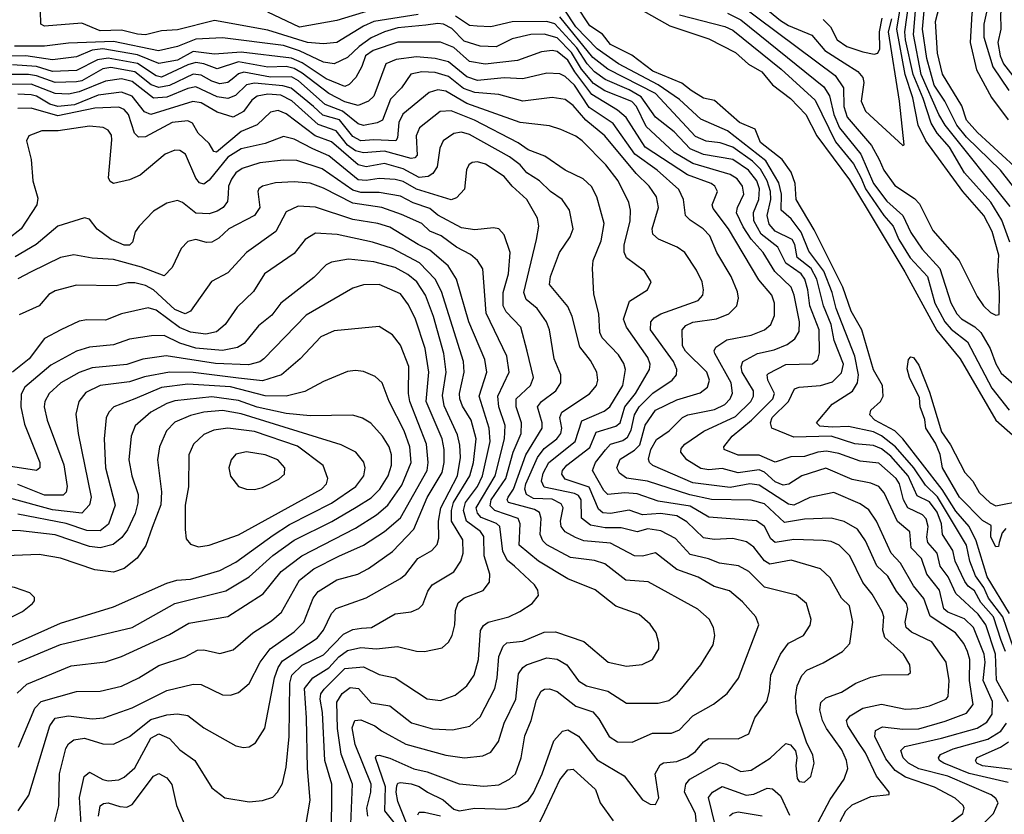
# Model space of a CAD drawing. Extents: x 1308313 to 1441400, y 959662 to 1036319.
# Tile 645 of 656: x 1397082 to 1400787, y 1007122 to 1010111. Entities that reach past the tile are written whole.
import ezdxf

# ---------------------------------------------------------------- set-up
doc = ezdxf.new("R2010")
doc.units = 0

msp = doc.modelspace()

# ---------------------------------------------------------------- linework, layer by layer
at = {"layer": '0CON10XD'}
for points in [[(1400929.9, 1010485), (1400783, 1010177), (1400773.1, 1010133.1), (1400774.3, 1010075), (1400763.2, 1010025), (1400771.5, 1009975), (1400783.7, 1009945), (1400867.9, 1009837.9)], [(1400809.3, 1010455), (1400757.1, 1010365), (1400685.9, 1010214.1), (1400664.4, 1010135), (1400658.8, 1010025), (1400682.8, 1009922.8), (1400738.6, 1009818.6), (1400801.8, 1009735)], [(1400855, 1010421.1), (1400725, 1010162.1), (1400710.3, 1010095), (1400709.5, 1010045), (1400744.1, 1009934.1), (1400804.4, 1009845)], [(1400825, 1009558.5), (1400686.4, 1009686.4), (1400645, 1009733.2), (1400627.3, 1009787.3), (1400555, 1009906.4), (1400535.2, 1009985), (1400528.7, 1010105), (1400565, 1010245.5)], [(1400807, 1007877), (1400723, 1008015), (1400681.3, 1008151.3), (1400655.1, 1008205), (1400605, 1008262.8), (1400553.4, 1008343.4), (1400404.9, 1008534.9), (1400374.7, 1008564.7), (1400299.5, 1008605), (1400281.5, 1008625), (1400285, 1008642), (1400321.2, 1008675), (1400331.2, 1008695), (1400328.8, 1008735), (1400295, 1008794.4), (1400250.6, 1008945), (1400211, 1009015), (1400179.4, 1009105), (1400071, 1009321), (1400003.5, 1009435), (1400000.4, 1009495), (1399985, 1009537.2), (1399951.4, 1009585), (1399869.3, 1009649.3), (1399849.6, 1009699.6), (1399791.1, 1009725), (1399696.9, 1009806.9), (1399655, 1009816.2), (1399608.7, 1009845), (1399573, 1009873), (1399465, 1009918.1), (1399385, 1009977.5), (1399305, 1010018.3), (1399275, 1010056.2), (1399227.6, 1010087.6), (1399176.1, 1010166.1)], [(1399785, 1010173), (1400150.7, 1009900.7), (1400182.5, 1009855), (1400183, 1009785), (1400195.2, 1009745), (1400287.8, 1009637.8), (1400315.8, 1009585.8), (1400333.3, 1009545), (1400375, 1009487.9), (1400448.7, 1009438.7), (1400468.5, 1009418.5), (1400518, 1009318), (1400617.8, 1009205), (1400685, 1009070), (1400708.2, 1009035), (1400735, 1009009.6), (1400755, 1009000), (1400767.9, 1009002.1), (1400769.6, 1009085), (1400762.2, 1009165), (1400766.5, 1009225), (1400741.6, 1009315), (1400709.8, 1009375), (1400631.4, 1009465), (1400491.6, 1009655), (1400463.2, 1009715), (1400442.5, 1009817.5), (1400413.8, 1009905), (1400382.5, 1010075), (1400398.6, 1010175)], [(1399841.3, 1010195), (1399945, 1010108.1), (1399975, 1010089.3), (1400062.5, 1010052.5), (1400112.3, 1009995), (1400185, 1009949.2), (1400236.3, 1009916.3), (1400254.1, 1009894.1), (1400258.5, 1009875), (1400248.9, 1009805), (1400265, 1009767.5), (1400405, 1009637.5), (1400410, 1009640), (1400393.3, 1009805), (1400351, 1010065), (1400363.8, 1010115)], [(1400808.1, 1009275), (1400777.2, 1009357.3), (1400737, 1009425), (1400637, 1009535), (1400581.4, 1009631.4), (1400534.9, 1009684.9), (1400511.8, 1009721.8), (1400481.8, 1009815), (1400444.5, 1009904.5), (1400414.7, 1010035.2), (1400412.3, 1010065), (1400426.6, 1010165)], [(1398580.8, 1010130.8), (1398415, 1010104.9), (1398375, 1010087.2), (1398275, 1010025.2), (1398225, 1010020.2), (1398165, 1010025.9), (1398015, 1010071.9), (1397815, 1010108.4), (1397675, 1010072.8), (1397615, 1010069.1), (1397555.2, 1010054.8), (1397525, 1010056.5), (1397465, 1010072.1), (1397385, 1010069.1), (1397315, 1010098.2), (1397175, 1010087.5), (1397161.5, 1010095), (1397159.6, 1010145)], [(1398403.2, 1010146.8), (1398275, 1010108.7), (1398135, 1010082.9), (1398015, 1010139)], [(1400822.7, 1007745), (1400781.8, 1007865), (1400727.9, 1007935), (1400710.5, 1007975), (1400679.2, 1008019.2), (1400657.6, 1008075), (1400644.9, 1008135), (1400536.3, 1008316.3), (1400490.7, 1008360.7), (1400446.7, 1008425), (1400377.7, 1008505), (1400325, 1008546.1), (1400295, 1008560.9), (1400200.4, 1008580.4), (1400139.1, 1008579.1), (1400092.3, 1008582.3), (1400080, 1008595), (1400139.1, 1008665), (1400216.2, 1008713.8), (1400235.2, 1008745), (1400238.7, 1008775), (1400224.6, 1008845), (1400154, 1009025), (1400138.7, 1009085), (1400107.9, 1009165), (1400051.1, 1009241.1), (1400022.3, 1009312.3), (1399985, 1009362.2), (1399947.6, 1009395), (1399948.2, 1009455), (1399938.2, 1009498.2), (1399890, 1009580), (1399745, 1009693.7), (1399645, 1009736.6), (1399565, 1009810.6), (1399485, 1009866.7), (1399335, 1009945.1), (1399255, 1010001.5), (1399175.1, 1010085), (1399131.2, 1010151.2)], [(1399419.1, 1010149.1), (1399528.7, 1010088.7), (1399675, 1010038.8), (1399775, 1009987.6), (1399825, 1009944), (1399875, 1009915.6), (1399915, 1009865.9), (1399982.4, 1009815), (1400039.6, 1009755), (1400081.9, 1009675), (1400205, 1009509), (1400412.7, 1009162.7), (1400532.7, 1008942.7), (1400621, 1008835), (1400755.2, 1008605), (1400850.3, 1008520.3)], [(1399565, 1010129.6), (1399735, 1010085.1), (1399765, 1010071.5), (1399947.1, 1009925), (1400075, 1009808), (1400151.8, 1009651.8), (1400219.4, 1009569.4), (1400248.8, 1009515), (1400265, 1009474.5), (1400334.3, 1009374.3), (1400368.9, 1009335), (1400390, 1009285), (1400432.6, 1009215), (1400497.9, 1009145), (1400526.2, 1009045), (1400563.7, 1008975), (1400587.3, 1008947.3), (1400649.1, 1008899.1), (1400739.6, 1008725), (1400805, 1008642.3)], [(1399745, 1010135.6), (1399795, 1010110.4), (1400108.5, 1009858.5), (1400128.9, 1009825), (1400145.3, 1009755), (1400166.7, 1009705), (1400247.8, 1009605), (1400295.4, 1009495), (1400345, 1009428.6), (1400405.3, 1009375.3), (1400435, 1009311.3), (1400477.6, 1009247.6), (1400544.9, 1009174.9), (1400586.3, 1009046.3), (1400609, 1009005), (1400625.6, 1008985.6), (1400676.2, 1008956.2), (1400698.4, 1008935), (1400734.4, 1008875), (1400755, 1008817.3), (1400775, 1008781.8), (1400895, 1008678.5)], [(1400808.7, 1009408.7), (1400564.4, 1009715), (1400540.2, 1009755), (1400474.2, 1009905), (1400445.4, 1010055.4), (1400452.5, 1010145)], [(1400861.3, 1009431.3), (1400772.3, 1009545), (1400645, 1009669.9), (1400608.2, 1009715), (1400562.7, 1009805), (1400523.2, 1009865), (1400495.1, 1009965), (1400479.4, 1010075), (1400485.9, 1010144.1)], [(1400696.1, 1007075), (1400746.7, 1007125), (1400764.1, 1007165), (1400755, 1007182.3), (1400737.7, 1007195), (1400575, 1007265.9), (1400465, 1007292.7), (1400426.7, 1007315), (1400406.2, 1007335), (1400397.9, 1007362.1), (1400412.8, 1007377.2), (1400550.9, 1007409.1), (1400685, 1007446.2), (1400721.2, 1007468.8), (1400741, 1007499), (1400743, 1007547), (1400707.3, 1007625), (1400715.1, 1007695), (1400711.6, 1007725), (1400671.1, 1007825), (1400637.5, 1007857.5), (1400575, 1007882.6), (1400559.8, 1007895), (1400543, 1007965), (1400495.2, 1008025), (1400475.2, 1008085), (1400436.2, 1008125), (1400431.7, 1008185), (1400385, 1008224.2), (1400335, 1008331.8), (1400315, 1008354.7), (1400285, 1008368), (1400215, 1008381.5), (1400115, 1008424.8), (1400025, 1008394.8), (1399975.7, 1008364.3), (1399955, 1008360.8), (1399925, 1008372.6), (1399885, 1008409), (1399865, 1008418.3), (1399785, 1008407), (1399725, 1008423), (1399675, 1008418.2), (1399645, 1008422.7), (1399592.5, 1008455), (1399570.3, 1008485), (1399571.3, 1008498.7), (1399585, 1008514.3), (1399656.8, 1008563.2), (1399775, 1008618.4), (1399833.7, 1008675), (1399843.3, 1008695), (1399842.9, 1008715), (1399801.1, 1008785), (1399797.1, 1008805), (1399803.5, 1008825), (1399857.8, 1008855), (1399920.9, 1008869.1), (1399970.2, 1008889.8), (1399999.3, 1008910.7), (1400015, 1008938), (1400015.9, 1008975), (1399996.4, 1009075), (1399984.9, 1009104.9), (1399923.6, 1009163.6), (1399880.2, 1009235), (1399835.1, 1009285.1), (1399805, 1009332), (1399779.8, 1009385), (1399783.2, 1009405), (1399806.8, 1009455), (1399801.3, 1009485), (1399782.4, 1009512.4), (1399755, 1009529.5), (1399615, 1009570.8), (1399545, 1009612.3), (1399439.6, 1009709.6), (1399402.6, 1009785), (1399385, 1009803.7), (1399284.1, 1009844.1), (1399241.3, 1009871.3), (1399195.8, 1009925), (1399158.2, 1009988.2), (1399105, 1010042.7), (1399055, 1010056.2), (1399005, 1010055.4), (1398935, 1010038.8), (1398875, 1010009.4), (1398815, 1010011.1), (1398755, 1010030.6), (1398708.5, 1010078.5), (1398677.1, 1010095), (1398655, 1010097.4), (1398609.8, 1010090.2), (1398505, 1010080.3), (1398454.3, 1010065.7), (1398405, 1010043.5), (1398359.2, 1010010.8), (1398315, 1009968.8), (1398265, 1009944.8), (1398225, 1009951.8), (1398134.5, 1009994.5), (1398075, 1010014.1), (1397845, 1010043.4), (1397745, 1010037.6), (1397675, 1010010.6), (1397604.4, 1009994.4), (1397435, 1010029.7), (1397265, 1010023.3), (1397175, 1010011.5), (1397061.6, 1010011.6)], [(1400802.3, 1007545), (1400757.4, 1007627.4), (1400754, 1007725), (1400717.9, 1007835), (1400689.3, 1007875), (1400605, 1007952.8), (1400576.1, 1008015), (1400545.2, 1008055), (1400534.5, 1008105), (1400499.4, 1008145), (1400495.4, 1008165), (1400500.9, 1008205), (1400493.1, 1008233.1), (1400479.1, 1008249.1), (1400424.2, 1008275), (1400408, 1008305), (1400392.9, 1008365), (1400379.8, 1008385), (1400315, 1008442.6), (1400245, 1008450), (1400165, 1008479.5), (1400117.6, 1008487.6), (1400085, 1008484.1), (1400035, 1008468.2), (1399983.7, 1008466.3), (1399925, 1008447.1), (1399865, 1008472.6), (1399785, 1008472.7), (1399733.3, 1008495), (1399732.2, 1008505), (1399763.1, 1008545), (1399835.2, 1008605), (1399916.2, 1008685), (1399922, 1008705), (1399896.8, 1008755), (1399895.2, 1008774.8), (1399900, 1008780), (1399965.5, 1008814.5), (1400065, 1008816.1), (1400085, 1008833.1), (1400092.1, 1008857.9), (1400090.6, 1008945), (1400055.7, 1009035), (1400048.1, 1009095), (1400035.9, 1009135), (1400022.3, 1009155), (1399964.9, 1009194.9), (1399935.1, 1009255.1), (1399871.5, 1009305), (1399844.6, 1009355), (1399843.8, 1009386.2), (1399863.2, 1009435), (1399865.3, 1009475), (1399855.3, 1009505), (1399825, 1009545.4), (1399765, 1009585.7), (1399655, 1009604.2), (1399605, 1009625.4), (1399545, 1009689.2), (1399474.9, 1009744.9), (1399420.6, 1009820.6), (1399375, 1009847.8), (1399285, 1009886.9), (1399245, 1009914.6), (1399217, 1009945), (1399178.3, 1010005), (1399095, 1010095.6), (1399065, 1010104.4), (1398935, 1010103.4), (1398855, 1010083.9), (1398803.6, 1010086.4), (1398775, 1010090), (1398721.7, 1010125)], [(1400775.6, 1007775.6), (1400745.9, 1007865), (1400698.8, 1007918.8), (1400675, 1007963.3), (1400650.6, 1007980.6), (1400638, 1007998), (1400602.8, 1008075), (1400592.9, 1008115), (1400554.5, 1008175), (1400550.4, 1008215), (1400535, 1008259), (1400505, 1008298), (1400459.6, 1008319.6), (1400425.3, 1008395), (1400359.8, 1008469.8), (1400325, 1008496.9), (1400295, 1008509.4), (1400225, 1008516.1), (1400135, 1008544.7), (1399995, 1008541.4), (1399911.9, 1008575), (1399907.6, 1008595), (1399914.1, 1008615), (1399974.6, 1008675), (1399997.6, 1008722.4), (1400015, 1008728.9), (1400095, 1008735.5), (1400140.9, 1008749.1), (1400175, 1008782.3), (1400181.8, 1008815), (1400147.4, 1008905), (1400135.6, 1008965), (1400106.7, 1009035), (1400081.9, 1009135), (1400060.3, 1009175), (1400007.1, 1009217.1), (1399999.4, 1009265), (1399988.2, 1009285), (1399925, 1009315.7), (1399902.5, 1009342.4), (1399894.6, 1009375), (1399908.5, 1009435), (1399907.8, 1009465), (1399894.8, 1009504.8), (1399869, 1009549), (1399839, 1009579), (1399765, 1009632), (1399717.8, 1009647.8), (1399665, 1009654.9), (1399625, 1009672.3), (1399475, 1009833.8), (1399295, 1009925.6), (1399239.2, 1009969.2), (1399115, 1010122.4)], [(1400105, 1010112.4), (1400132.5, 1010085), (1400158.3, 1010035), (1400195, 1010010.9), (1400255, 1009990.2), (1400297.9, 1009982.1), (1400311.1, 1009985), (1400318.7, 1010001.3), (1400317.3, 1010065), (1400326.9, 1010116.9)], [(1400564.5, 1007075), (1400630.9, 1007125), (1400636.2, 1007145), (1400632.1, 1007155), (1400602.6, 1007182.6), (1400525, 1007224), (1400415, 1007262.1), (1400376.7, 1007286.7), (1400341.3, 1007331.3), (1400300.4, 1007415), (1400302.3, 1007437.7), (1400328.3, 1007451.7), (1400405, 1007442.6), (1400465, 1007443.3), (1400565, 1007472.3), (1400645, 1007503.2), (1400669.7, 1007535), (1400655.7, 1007625), (1400657.7, 1007705), (1400649, 1007735), (1400634.8, 1007765), (1400603.7, 1007805), (1400508, 1007868), (1400483.7, 1007933.7), (1400445, 1007981.1), (1400396.5, 1008066.5), (1400361.9, 1008105), (1400306.2, 1008225), (1400277.9, 1008267.9), (1400245, 1008290.7), (1400145, 1008332.9), (1400055, 1008313.9), (1399994.5, 1008284.5), (1399975, 1008288.3), (1399865, 1008360.7), (1399830, 1008365), (1399755, 1008352.1), (1399705, 1008357.6), (1399615, 1008368.6), (1399464.9, 1008434.9), (1399452.1, 1008445), (1399448, 1008458), (1399457.3, 1008495), (1399477.8, 1008532.2), (1399525.8, 1008564.2), (1399575.7, 1008614.3), (1399595.7, 1008624.3), (1399696.4, 1008645), (1399735, 1008664), (1399755.7, 1008685), (1399764, 1008706), (1399758.8, 1008745), (1399697.6, 1008855), (1399694.7, 1008865.3), (1399701.2, 1008878.8), (1399743.4, 1008906.6), (1399835, 1008924.8), (1399885, 1008944.7), (1399908.2, 1008965), (1399922, 1008998), (1399922.6, 1009045), (1399911.9, 1009075), (1399862.8, 1009132.8), (1399749.2, 1009325), (1399691.2, 1009401.2), (1399687.6, 1009415), (1399707.7, 1009465), (1399698.2, 1009485), (1399684.5, 1009495), (1399595, 1009527.5), (1399435, 1009631.2), (1399363.7, 1009743.7), (1399331, 1009771), (1399235, 1009830), (1399170.4, 1009915), (1399145, 1009958.6), (1399105, 1009991.3), (1399085, 1009995.2), (1399045, 1009990.9), (1398955, 1009957.4), (1398833.9, 1009943.9), (1398775, 1009953.4), (1398715, 1010007.2), (1398665, 1010026.9), (1398505, 1010026.1), (1398411.6, 1009995), (1398383, 1009975), (1398369.8, 1009935), (1398346.2, 1009893.9), (1398322.1, 1009867.9), (1398305, 1009859.6), (1398235, 1009888.5), (1398145, 1009949), (1398105, 1009966.4), (1397915, 1009988.8), (1397815, 1009982.1), (1397735, 1009991.1), (1397675, 1009958.9), (1397605, 1009946.6), (1397525, 1009978.9), (1397395, 1010001.8), (1397355, 1009996), (1397295, 1009971.1), (1397205, 1009959.7), (1397105, 1009975.6), (1397005, 1009974.5)], [(1400169.3, 1007095), (1400191.1, 1007135), (1400215, 1007157.4), (1400285, 1007189.7), (1400353.3, 1007196.7), (1400353.8, 1007205), (1400305.7, 1007265.7), (1400265, 1007353.9), (1400236.5, 1007396.5), (1400198.6, 1007455), (1400193.6, 1007475), (1400207.5, 1007492.5), (1400255, 1007521.2), (1400325, 1007536.6), (1400415, 1007518), (1400460.3, 1007519.7), (1400505, 1007529.8), (1400568.2, 1007555), (1400575.5, 1007565), (1400580.2, 1007625), (1400567.8, 1007695), (1400515, 1007770.5), (1400437.3, 1007807.3), (1400417.2, 1007825), (1400414.4, 1007845), (1400423.5, 1007895), (1400419.5, 1007915), (1400381, 1007961), (1400348.7, 1008018.6), (1400307.2, 1008057.2), (1400265, 1008151.5), (1400234.7, 1008195), (1400185, 1008223.9), (1400135, 1008235.7), (1400035, 1008232.4), (1399960.2, 1008220.2), (1399885, 1008289.5), (1399834.1, 1008304.1), (1399685, 1008306), (1399603.8, 1008323.8), (1399444.8, 1008375.2), (1399365, 1008387.2), (1399339.4, 1008405), (1399328.8, 1008425), (1399342, 1008458), (1399395, 1008491.5), (1399415, 1008512.4), (1399435, 1008586.2), (1399475, 1008643), (1399555, 1008680.9), (1399642.7, 1008707.3), (1399670.6, 1008729.4), (1399677.9, 1008755), (1399668.1, 1008785), (1399587.8, 1008865), (1399575.6, 1008885), (1399574.7, 1008945), (1399588.8, 1008961.2), (1399615, 1008973), (1399703.4, 1008986.6), (1399750.5, 1009005), (1399780.8, 1009035), (1399786.5, 1009063.5), (1399782.6, 1009087.4), (1399759.2, 1009145), (1399705.8, 1009235), (1399678.7, 1009298.6), (1399654.1, 1009325), (1399605, 1009356.6), (1399587.5, 1009375), (1399579.7, 1009435), (1399562.7, 1009472.7), (1399480.4, 1009545), (1399396.8, 1009605), (1399315, 1009721.1), (1399225, 1009780.8), (1399169.2, 1009865), (1399135, 1009897.9), (1399115, 1009907), (1399065, 1009909.8), (1398975, 1009888.5), (1398905, 1009892.5), (1398805, 1009882), (1398765, 1009896.2), (1398695, 1009953.1), (1398645, 1009965.6), (1398575, 1009971.8), (1398498.2, 1009961.8), (1398459.5, 1009945), (1398415, 1009823.8), (1398395, 1009804.7), (1398355, 1009788.5), (1398305, 1009802.6), (1398245, 1009833), (1398145, 1009909.6), (1398115, 1009927.4), (1398085, 1009935.1), (1398015, 1009932.1), (1397905, 1009953.1), (1397825, 1009926.7), (1397775, 1009945.7), (1397745, 1009949.8), (1397715, 1009942), (1397615, 1009895.3), (1397595, 1009900.4), (1397525, 1009946.2), (1397415, 1009966.8), (1397375, 1009959.9), (1397295, 1009920.2), (1397205, 1009915.9), (1397145, 1009934.9), (1397055, 1009940.9)], [(1400075, 1007071.1), (1400131.9, 1007178.1), (1400184.1, 1007255), (1400198.4, 1007295), (1400193.8, 1007325), (1400176, 1007365), (1400118.1, 1007445), (1400103.3, 1007475), (1400093.4, 1007515), (1400097.1, 1007542.9), (1400115, 1007560), (1400175, 1007581.6), (1400228.9, 1007615), (1400285, 1007637.5), (1400325, 1007646.4), (1400425, 1007648), (1400434, 1007656), (1400431.1, 1007685), (1400407.9, 1007725), (1400337.2, 1007787.2), (1400330.3, 1007815), (1400334.2, 1007865), (1400327.1, 1007885), (1400289.9, 1007949.9), (1400254.2, 1007994.2), (1400205.3, 1008095), (1400165.5, 1008135), (1400135, 1008148.2), (1400105, 1008152), (1399995, 1008156), (1399925, 1008144.4), (1399908.3, 1008158.3), (1399885, 1008205.3), (1399855, 1008226.7), (1399675, 1008240), (1399605, 1008280.7), (1399485, 1008299.7), (1399405, 1008327.1), (1399358.5, 1008331.5), (1399295, 1008325.7), (1399280.3, 1008340.3), (1399237.8, 1008415), (1399248.7, 1008445), (1399286.5, 1008493.5), (1399305.1, 1008514.9), (1399351.7, 1008528.3), (1399369.1, 1008540.9), (1399383.2, 1008566.8), (1399395.6, 1008624.4), (1399413.1, 1008655), (1399465, 1008706), (1399536.9, 1008755), (1399554, 1008775), (1399554.7, 1008795), (1399542.5, 1008825), (1399456.1, 1008945), (1399457.2, 1008975), (1399469.8, 1008990.2), (1399495, 1009004.8), (1399635.5, 1009055), (1399652.3, 1009075), (1399655.3, 1009095), (1399649.7, 1009125), (1399628.5, 1009168.5), (1399585, 1009235.6), (1399556, 1009255), (1399485.8, 1009285.8), (1399464.3, 1009304.3), (1399461.4, 1009325), (1399485.8, 1009405), (1399477.8, 1009445), (1399451.1, 1009485), (1399402.3, 1009532.3), (1399284.3, 1009674.3), (1399212.7, 1009732.7), (1399165, 1009788.8), (1399135, 1009810.7), (1399085, 1009818.7), (1398975, 1009805.2), (1398885, 1009830), (1398795, 1009836.9), (1398752.2, 1009852.2), (1398695, 1009897.1), (1398645, 1009912.2), (1398594.6, 1009915.4), (1398553.9, 1009906.1), (1398518.4, 1009855), (1398477.5, 1009812.5), (1398446.5, 1009733.5), (1398427.2, 1009722.8), (1398375, 1009713.2), (1398355, 1009719.5), (1398296.8, 1009766.8), (1398231.7, 1009791.7), (1398131.1, 1009881.1), (1398105, 1009896.5), (1398025, 1009895.6), (1397925, 1009913.8), (1397905, 1009907.8), (1397887.2, 1009892.8), (1397864.7, 1009875.3), (1397835, 1009870.5), (1397805, 1009879.5), (1397765, 1009902.5), (1397735, 1009906.6), (1397645, 1009864.1), (1397605, 1009856.2), (1397576.7, 1009866.7), (1397515, 1009915.6), (1397425, 1009932), (1397394.2, 1009925.8), (1397315, 1009881.8), (1397295, 1009877.1), (1397215, 1009874.7), (1397145, 1009900.4), (1397115, 1009905.4), (1397035, 1009904.9)], [(1399554.4, 1008244.4), (1399493.5, 1008253.5), (1399425, 1008248.6), (1399375, 1008266.2), (1399305, 1008253.9), (1399276.4, 1008256.4), (1399260.3, 1008270.3), (1399225, 1008352.5), (1399135, 1008383.3), (1399121.5, 1008401.5), (1399124.4, 1008415), (1399141.1, 1008435), (1399227.6, 1008502.4), (1399250.7, 1008559.3), (1399325, 1008582.3), (1399341.6, 1008595), (1399359, 1008655), (1399399.3, 1008705), (1399452.5, 1008795), (1399454.2, 1008815), (1399445, 1008840.5), (1399364.7, 1008955), (1399353.8, 1008985), (1399377.2, 1009052.8), (1399444.4, 1009095), (1399457.8, 1009125), (1399433.5, 1009165), (1399365.2, 1009215.2), (1399356.2, 1009236.2), (1399356.8, 1009263.2), (1399379.2, 1009355), (1399380.9, 1009395), (1399373.5, 1009423.5), (1399333.8, 1009505), (1399287.6, 1009565), (1399198.5, 1009655), (1399175, 1009672.5), (1399118.5, 1009698.5), (1399075, 1009712.3), (1398965, 1009724.3), (1398765, 1009795.9), (1398685, 1009842.7), (1398655, 1009847.7), (1398622.7, 1009837.3), (1398523.7, 1009756.3), (1398508.4, 1009725), (1398503.7, 1009666.3), (1398496.9, 1009655), (1398415, 1009659.6), (1398365, 1009655.9), (1398335, 1009671.4), (1398285, 1009734.2), (1398222.5, 1009752.5), (1398187.4, 1009785), (1398103.7, 1009853.7), (1398072.2, 1009862.2), (1397965, 1009872.2), (1397935, 1009866.8), (1397894.1, 1009825.9), (1397864.8, 1009815.2), (1397825, 1009821.5), (1397745, 1009858.7), (1397715, 1009852.5), (1397635, 1009820), (1397585.8, 1009815.8), (1397505, 1009878.3), (1397465, 1009888.9), (1397405, 1009880.1), (1397305, 1009839.5), (1397265, 1009831), (1397215, 1009833.8), (1397125, 1009869.3), (1397035, 1009867.5)], [(1399785.5, 1007405.5), (1399825.6, 1007425), (1399848.5, 1007485), (1399893.8, 1007546.2), (1399903.8, 1007585), (1399908.4, 1007645), (1399944.7, 1007725), (1399975, 1007765.5), (1400030.9, 1007795), (1400056.5, 1007833.5), (1400060.9, 1007855), (1400042.2, 1007915), (1400005, 1007946.2), (1399885, 1007976.7), (1399825.1, 1008035.1), (1399787.1, 1008057.1), (1399715, 1008066.8), (1399673.7, 1008083.7), (1399605, 1008099.4), (1399549.1, 1008159.1), (1399495, 1008188.4), (1399445.5, 1008195.5), (1399405, 1008184.8), (1399345, 1008200), (1399285, 1008199.3), (1399230, 1008210), (1399196.6, 1008236.6), (1399195, 1008305.4), (1399185, 1008320.9), (1399169.3, 1008329.3), (1399055, 1008352.5), (1399045.4, 1008375), (1399051.5, 1008405), (1399072.8, 1008445), (1399172.3, 1008525), (1399197.7, 1008602.3), (1399281.8, 1008638.2), (1399302.2, 1008655), (1399351.7, 1008735), (1399361.4, 1008795), (1399355, 1008817.8), (1399335, 1008850), (1399274, 1008914), (1399264.4, 1008935), (1399261.1, 1009005), (1399241.8, 1009078.2), (1399236.8, 1009175), (1399240.4, 1009205), (1399270.5, 1009279.5), (1399281.7, 1009345), (1399254.2, 1009445), (1399233.2, 1009483.2), (1399202.6, 1009512.6), (1399135, 1009544.7), (1399058.4, 1009598.4), (1398995, 1009621.2), (1398957.6, 1009647.6), (1398792.8, 1009732.8), (1398705, 1009768.5), (1398664.2, 1009765.8), (1398586.4, 1009705), (1398574, 1009675), (1398577.8, 1009602.2), (1398568.8, 1009591.2), (1398555, 1009589.7), (1398455, 1009616.1), (1398375, 1009610), (1398345, 1009618.1), (1398315, 1009639.6), (1398273.1, 1009693.1), (1398205, 1009717.3), (1398106, 1009806), (1398065, 1009827.3), (1398015, 1009831.1), (1397975, 1009823.7), (1397955, 1009809.1), (1397924.4, 1009765.6), (1397885, 1009745.2), (1397825, 1009763.5), (1397765, 1009798.6), (1397733.5, 1009803.5), (1397575, 1009755.2), (1397551.6, 1009765), (1397505, 1009824.2), (1397465, 1009838.8), (1397376.8, 1009826.8), (1397288.4, 1009791.6), (1397225, 1009784.7), (1397195, 1009793.6), (1397145, 1009824), (1397125, 1009829), (1397075, 1009830.9)], [(1398495.4, 1007085), (1398455.8, 1007135), (1398458, 1007225), (1398421.2, 1007335), (1398425, 1007343.3), (1398435, 1007344.7), (1398475, 1007333), (1398565, 1007293.7), (1398615, 1007282.1), (1398735, 1007236.9), (1398828.3, 1007228.3), (1398885, 1007233.2), (1398925.5, 1007255), (1398947.2, 1007275), (1398968.3, 1007335), (1398982.2, 1007417.8), (1399007.1, 1007475), (1399026.6, 1007553.4), (1399044.6, 1007585), (1399056.6, 1007593.4), (1399075, 1007594.1), (1399105, 1007584.1), (1399175, 1007529.1), (1399238.1, 1007508.1), (1399261.3, 1007481.3), (1399299.6, 1007415), (1399332, 1007395), (1399386.5, 1007393.5), (1399463, 1007427), (1399535, 1007427.8), (1399565, 1007439.6), (1399615, 1007492.9), (1399693.1, 1007536.9), (1399743.7, 1007576.3), (1399786.2, 1007633.8), (1399863.6, 1007835), (1399852.5, 1007865), (1399801.6, 1007921.6), (1399752.8, 1007962.8), (1399695, 1007979.3), (1399635, 1008014.7), (1399555, 1008042.5), (1399475, 1008106.4), (1399425, 1008093.5), (1399395, 1008094.3), (1399305, 1008142), (1399205, 1008151), (1399173.1, 1008163.1), (1399135, 1008185.3), (1399118.9, 1008205), (1399117, 1008225), (1399127.4, 1008275), (1399119.5, 1008289.5), (1399085, 1008308.2), (1399015, 1008309.7), (1398988.5, 1008325), (1398983.1, 1008345), (1398987.1, 1008365), (1399029.9, 1008465), (1399055, 1008498.5), (1399102.7, 1008535), (1399117.7, 1008555), (1399122.1, 1008575), (1399114.8, 1008615), (1399121.6, 1008635), (1399226.6, 1008703.4), (1399252, 1008735), (1399257.1, 1008755), (1399254, 1008785), (1399229.4, 1008829.4), (1399190.3, 1008880.3), (1399160.5, 1008995), (1399145, 1009032.2), (1399075.3, 1009115.3), (1399078.8, 1009145), (1399112.8, 1009235), (1399153.2, 1009295), (1399164, 1009325), (1399150.4, 1009395), (1399123.5, 1009435), (1399079.2, 1009465), (1399037.3, 1009505), (1398990.6, 1009535), (1398965, 1009565.7), (1398925, 1009595.9), (1398775, 1009679), (1398745, 1009687.7), (1398715, 1009683.7), (1398675.4, 1009655), (1398662.6, 1009627.4), (1398652.6, 1009557.4), (1398637.1, 1009532.9), (1398618.9, 1009521.1), (1398585, 1009518.1), (1398525, 1009550), (1398455, 1009569.9), (1398385, 1009557.4), (1398355.9, 1009565), (1398255, 1009652.3), (1398194, 1009674), (1398085, 1009757.6), (1398055, 1009769.7), (1398025, 1009763.3), (1397975, 1009716.2), (1397915, 1009690.3), (1397823, 1009613), (1397812.9, 1009615), (1397794.6, 1009645), (1397754, 1009685), (1397731.5, 1009721.5), (1397715, 1009731.1), (1397655, 1009724.8), (1397555, 1009670.4), (1397529.2, 1009669.2), (1397514.4, 1009684.4), (1397491, 1009755), (1397475, 1009773.4), (1397455, 1009781.6), (1397365, 1009777.9), (1397225, 1009750), (1397125, 1009778.6), (1397075, 1009777.4)], [(1398392.2, 1007115), (1398387.6, 1007145), (1398402.8, 1007205), (1398403.9, 1007235), (1398344.3, 1007385), (1398333.1, 1007446.9), (1398343.5, 1007475), (1398365, 1007478.1), (1398418.2, 1007455), (1398443.3, 1007436.7), (1398535, 1007386.5), (1398685, 1007344.3), (1398755.8, 1007334.2), (1398825, 1007342.4), (1398855, 1007355.4), (1398884, 1007396), (1398904.8, 1007465.2), (1398949, 1007555), (1398959, 1007651), (1398974.6, 1007675), (1398989.4, 1007685), (1399065, 1007710.8), (1399105, 1007706.2), (1399140.7, 1007685), (1399184.3, 1007624.3), (1399214.4, 1007605), (1399294.8, 1007584.8), (1399365, 1007540.8), (1399485, 1007540.7), (1399525, 1007550.8), (1399556.2, 1007575), (1399645.5, 1007685), (1399690.9, 1007759.1), (1399698.2, 1007795), (1399692.5, 1007825), (1399676.2, 1007856.2), (1399633.9, 1007893.9), (1399446.8, 1007996.8), (1399362.8, 1008002.8), (1399283.8, 1008063.8), (1399245, 1008077.3), (1399155, 1008087.9), (1399066, 1008136), (1399050.6, 1008150.6), (1399040, 1008175), (1399043.6, 1008235), (1399037.8, 1008257.8), (1399018.9, 1008268.9), (1398920.9, 1008295), (1398916.2, 1008305), (1398919.7, 1008315), (1398939.6, 1008345), (1398985.9, 1008474.1), (1399048.3, 1008575), (1399048, 1008595), (1399030, 1008655), (1399045.9, 1008675), (1399099.1, 1008715), (1399118.6, 1008745), (1399118.6, 1008775), (1399093.3, 1008835), (1399075.3, 1008945), (1399063.7, 1008975), (1399029.4, 1009025), (1398988.3, 1009058.3), (1398978.4, 1009085), (1399026.5, 1009285), (1399035.3, 1009335), (1399030.8, 1009365), (1398990.5, 1009435), (1398935.1, 1009485.1), (1398905, 1009521.4), (1398835, 1009568.4), (1398805, 1009576.6), (1398785, 1009573.8), (1398771.5, 1009565), (1398762.9, 1009547.1), (1398755.8, 1009474.2), (1398725, 1009440.7), (1398705, 1009433.1), (1398575, 1009473.8), (1398525, 1009502.1), (1398495, 1009510.7), (1398435, 1009514.4), (1398385, 1009506), (1398355, 1009508.9), (1398245, 1009599.7), (1398185, 1009625.9), (1398115, 1009661.9), (1398075, 1009672.1), (1398005, 1009645.2), (1397915, 1009625.2), (1397865, 1009594.5), (1397795, 1009508.1), (1397775, 1009492.7), (1397757.8, 1009497.8), (1397745, 1009514.6), (1397705.5, 1009605.5), (1397685, 1009618.9), (1397665, 1009620.8), (1397629.4, 1009605), (1397535, 1009526.9), (1397495, 1009509.2), (1397435, 1009495.6), (1397422.2, 1009502.2), (1397416.3, 1009516.3), (1397428.8, 1009658.8), (1397426.7, 1009676.7), (1397415, 1009695.5), (1397395.7, 1009705.7), (1397345, 1009711.2), (1397227, 1009693), (1397165, 1009693.6), (1397116.2, 1009675), (1397107.1, 1009655), (1397124.6, 1009585), (1397130.9, 1009505), (1397150.3, 1009440.3), (1397146, 1009415), (1397087.5, 1009325), (1397035.9, 1009284.1)], [(1398328, 1007085), (1398334.8, 1007235), (1398291.5, 1007348.5), (1398277.9, 1007445), (1398275.6, 1007544.4), (1398295, 1007576.4), (1398325, 1007599.8), (1398356.9, 1007595), (1398405, 1007541.1), (1398475, 1007530.8), (1398555.9, 1007465.9), (1398635, 1007443.5), (1398710.4, 1007439.6), (1398775.7, 1007454.3), (1398815, 1007489.1), (1398869.3, 1007595), (1398878.9, 1007635), (1398885, 1007715.8), (1398901.1, 1007755), (1398915, 1007767.6), (1398975, 1007773.9), (1399055, 1007806.8), (1399098.1, 1007808.1), (1399205, 1007772), (1399296, 1007695), (1399365, 1007679.2), (1399424.6, 1007685.4), (1399462.9, 1007705), (1399486.5, 1007745), (1399487.2, 1007767.2), (1399476.7, 1007805), (1399455, 1007837.1), (1399413.3, 1007873.3), (1399325, 1007905.3), (1399246.9, 1007966.9), (1399145, 1008008), (1399034.3, 1008074.3), (1398960.9, 1008135), (1398965.6, 1008215), (1398957.2, 1008235), (1398870, 1008265), (1398852.6, 1008282.6), (1398856.4, 1008305), (1398911.1, 1008385), (1398939, 1008485), (1398968.6, 1008555), (1398970.2, 1008595), (1398950.4, 1008655), (1398950.2, 1008685), (1399003.7, 1008735), (1399015.8, 1008765), (1398991.6, 1008865), (1398967.9, 1008955), (1398912.3, 1009012.3), (1398900.6, 1009035), (1398901.2, 1009085), (1398921.5, 1009155), (1398927.5, 1009235), (1398905, 1009302), (1398885, 1009324.2), (1398865, 1009328.6), (1398795, 1009321.4), (1398745, 1009328.4), (1398655.9, 1009375.9), (1398625, 1009400.6), (1398562.4, 1009422.4), (1398515, 1009447.5), (1398435, 1009461.3), (1398365, 1009460.7), (1398335, 1009469.9), (1398220.6, 1009550.6), (1398125, 1009581.7), (1398075, 1009583.2), (1397985, 1009573.1), (1397918.4, 1009551.6), (1397895.1, 1009534.9), (1397878.5, 1009511.5), (1397867, 1009485), (1397866.7, 1009455)], [(1398254, 1007065), (1398256.6, 1007153.4), (1398256.4, 1007235), (1398230, 1007325), (1398220.8, 1007505), (1398212.5, 1007555), (1398215.2, 1007575), (1398227, 1007593), (1398305, 1007670.2), (1398375, 1007677.1), (1398435, 1007647.6), (1398495, 1007635.3), (1398615, 1007556.9), (1398665, 1007550.4), (1398720.1, 1007569.9), (1398765, 1007605.4), (1398791.8, 1007645), (1398808, 1007705), (1398815.8, 1007814.2), (1398827, 1007833), (1398844.8, 1007845.2), (1398922, 1007865), (1398964.3, 1007885), (1399010.6, 1007915), (1399034.4, 1007945), (1399031.8, 1007965), (1399018.8, 1007985), (1398943.4, 1008055), (1398917.5, 1008077.5), (1398900.3, 1008110.3), (1398888.9, 1008205), (1398876, 1008216), (1398818.9, 1008238.9), (1398804.9, 1008255), (1398799.1, 1008275), (1398871.1, 1008395), (1398906.5, 1008535), (1398908.3, 1008585), (1398885.2, 1008655), (1398880.8, 1008695), (1398923.5, 1008785), (1398915, 1008845.6), (1398837.1, 1009007.1), (1398824.1, 1009174.1), (1398804.8, 1009204.8), (1398778.7, 1009228.6), (1398725, 1009255.6), (1398668.1, 1009298.1), (1398625, 1009315.2), (1398595, 1009345.2), (1398518.9, 1009378.9), (1398445, 1009405.4), (1398335, 1009420.5), (1398225, 1009477.8), (1398175, 1009496), (1398115, 1009501), (1398045, 1009497.1), (1397995, 1009485.3), (1397982.1, 1009475), (1397978.5, 1009465), (1397985.8, 1009405), (1397965.4, 1009375), (1397868.9, 1009325), (1397830.8, 1009289.2), (1397805, 1009273.8), (1397785, 1009273.1), (1397745, 1009283.9), (1397715, 1009276.4), (1397689.9, 1009250.1), (1397655, 1009179.4), (1397625, 1009147.8), (1397540.7, 1009180.7), (1397435, 1009209.6), (1397355, 1009214.2), (1397285, 1009226.4), (1397235, 1009216.5), (1397125, 1009162.9), (1397075, 1009135.9)], [(1397866.7, 1009455), (1397863.2, 1009426.8), (1397847.3, 1009405), (1397825, 1009390.4), (1397795, 1009381.5), (1397745, 1009383.4), (1397695, 1009423.2), (1397675, 1009431.2), (1397635, 1009420.9), (1397585, 1009390.5), (1397531.4, 1009335), (1397516.3, 1009313.7), (1397506.7, 1009275), (1397495, 1009263.1), (1397475, 1009263.2), (1397426.2, 1009285), (1397372.9, 1009322.9), (1397345, 1009361.1), (1397325, 1009365.6), (1397225, 1009334.1), (1397144.2, 1009265.8), (1397065, 1009219.4)], [(1398157.6, 1007072.4), (1398174.8, 1007175), (1398164.4, 1007295), (1398161.6, 1007485), (1398153.6, 1007595), (1398184.5, 1007635.5), (1398245, 1007672.7), (1398282.8, 1007715), (1398315, 1007738), (1398365, 1007749.3), (1398424.8, 1007745.2), (1398503.7, 1007753.7), (1398575, 1007736.2), (1398605.4, 1007734.6), (1398671.4, 1007748.6), (1398695, 1007770), (1398708.9, 1007795), (1398719.2, 1007835), (1398721.4, 1007888.6), (1398732.2, 1007917.8), (1398754.1, 1007935.9), (1398825.3, 1007964.7), (1398849.6, 1007995), (1398851.3, 1008025), (1398829.3, 1008095), (1398827.8, 1008167.8), (1398816.5, 1008186.5), (1398763.3, 1008225), (1398752.2, 1008265), (1398759.7, 1008295), (1398804, 1008355), (1398823.7, 1008395), (1398852.2, 1008525), (1398848.7, 1008575), (1398811, 1008695), (1398839.6, 1008785), (1398832.7, 1008832.7), (1398772.5, 1008975), (1398725.8, 1009135.8), (1398694.7, 1009185), (1398625, 1009244.8), (1398580.9, 1009265), (1398475, 1009331), (1398430, 1009345), (1398335, 1009359.5), (1398195, 1009406.5), (1398130.2, 1009409.8), (1398085, 1009388.2), (1398045.8, 1009314.2), (1397934.7, 1009235), (1397865, 1009159.6), (1397804.1, 1009125.9), (1397724.6, 1009015), (1397705, 1009004.5), (1397665, 1009020.7), (1397585, 1009095.7), (1397555, 1009111.1), (1397515, 1009121.3), (1397488.3, 1009121.7), (1397445, 1009110.5), (1397295, 1009112.9), (1397215, 1009090.8), (1397192, 1009078), (1397155, 1009034.5), (1397079.4, 1009000.6)], [(1397313.5, 1007085), (1397307.3, 1007185), (1397324.7, 1007265), (1397345, 1007280.5), (1397395, 1007253.2), (1397415, 1007248.7), (1397455, 1007251.8), (1397475, 1007261.5), (1397515, 1007297.1), (1397575, 1007408.6), (1397605.2, 1007425.2), (1397645, 1007407.5), (1397684.4, 1007364.4), (1397741.2, 1007325), (1397805, 1007221.4), (1397853.9, 1007183.9), (1397945, 1007169.2), (1397995, 1007173.8), (1398033.9, 1007186.1), (1398052.5, 1007205), (1398071.3, 1007238.7), (1398085, 1007300), (1398095.5, 1007415.5), (1398098, 1007615), (1398105.6, 1007645), (1398145, 1007683), (1398225, 1007721.6), (1398300.6, 1007799.4), (1398335, 1007817.3), (1398367.8, 1007822.2), (1398405.5, 1007824.5), (1398494.3, 1007875.7), (1398555, 1007883.9), (1398584.1, 1007895.9), (1398598.3, 1007911.7), (1398617.9, 1007962.1), (1398633.8, 1007985), (1398715, 1008034.6), (1398741.9, 1008075), (1398750.9, 1008105), (1398749.6, 1008155), (1398706.9, 1008225), (1398706.4, 1008265), (1398714.5, 1008295), (1398776, 1008395), (1398789, 1008445), (1398800.1, 1008535), (1398781.3, 1008605), (1398747.6, 1008657.6), (1398737.7, 1008685), (1398737, 1008705), (1398754.8, 1008785), (1398752.3, 1008825), (1398669, 1009089), (1398645, 1009135.3), (1398586.1, 1009196.1), (1398485, 1009250.2), (1398410, 1009275), (1398276.9, 1009303.1), (1398195, 1009307.8), (1398156.5, 1009285), (1398115, 1009231.8), (1398003.5, 1009155), (1397961.7, 1009088.3), (1397900.3, 1009029.7), (1397854.8, 1008965.2), (1397823, 1008937), (1397781.9, 1008928.1), (1397725, 1008935.5), (1397683.6, 1008953.6), (1397595, 1009018.6), (1397565, 1009027.9), (1397464.8, 1009005.2), (1397405, 1008980.6), (1397335, 1008982.4), (1397305, 1008976.6), (1397236.4, 1008945), (1397175, 1008911.5), (1397117.4, 1008835), (1397054.2, 1008785)], [(1397214.3, 1007095.7), (1397228.8, 1007155), (1397231, 1007275), (1397255, 1007370), (1397265, 1007387.5), (1397285, 1007402.5), (1397325, 1007408.5), (1397395, 1007386.8), (1397435, 1007386.6), (1397495, 1007415.3), (1397575, 1007479.2), (1397635, 1007495.9), (1397675, 1007499.8), (1397715, 1007494.2), (1397775, 1007446.9), (1397895, 1007380), (1397923.6, 1007373.6), (1397945.9, 1007375.9), (1397968.8, 1007391.2), (1398004.2, 1007445.8), (1398040.8, 1007635), (1398054.2, 1007675), (1398070.7, 1007699.3), (1398200.8, 1007785), (1398225.2, 1007815), (1398255, 1007877.1), (1398273.1, 1007896.9), (1398385, 1007936.3), (1398515, 1008009.3), (1398534.4, 1008025.6), (1398579.6, 1008085), (1398633.3, 1008115), (1398652.8, 1008137.2), (1398659.4, 1008160.6), (1398657.6, 1008225), (1398666.3, 1008275), (1398728.9, 1008395), (1398740, 1008465), (1398738.6, 1008511.4), (1398729.8, 1008549.8), (1398679, 1008659), (1398672.8, 1008697.2), (1398686.2, 1008785), (1398677.4, 1008855), (1398638.9, 1008995), (1398609.2, 1009075), (1398576, 1009125), (1398543, 1009153), (1398495, 1009178.8), (1398415, 1009200.9), (1398319, 1009211), (1398255, 1009199.3), (1398235, 1009189.2), (1398188.2, 1009141.8), (1398065, 1009045.4), (1398030.1, 1008999.9), (1397980.8, 1008959.2), (1397926.9, 1008893.1), (1397902, 1008878), (1397845, 1008867.4), (1397745, 1008875.7), (1397685, 1008894.3), (1397625, 1008923.5), (1397578.3, 1008921.7), (1397495, 1008908.9), (1397435, 1008888.8), (1397345, 1008879.8), (1397295, 1008864.3), (1397198.6, 1008811.4), (1397101.4, 1008728.6), (1397087.6, 1008702.4), (1397085.6, 1008655), (1397100.2, 1008590.2), (1397157.5, 1008445), (1397157.5, 1008425), (1397145, 1008415.4), (1397006.3, 1008436.3)], [(1397076.5, 1007135), (1397116.3, 1007193.7), (1397194.9, 1007455.1), (1397215.8, 1007484.2), (1397265, 1007493), (1397355, 1007481.7), (1397398, 1007485), (1397505, 1007522.7), (1397635, 1007588.4), (1397735, 1007612), (1397765, 1007610), (1397845, 1007572.1), (1397875, 1007570.5), (1397905, 1007580), (1397945, 1007614.4), (1397986.2, 1007695), (1398024.7, 1007745), (1398115, 1007808.2), (1398151.1, 1007845), (1398186.7, 1007935), (1398205, 1007960.6), (1398275, 1008004.3), (1398354.3, 1008025), (1398395, 1008047.4), (1398485, 1008110.8), (1398565.2, 1008195), (1398615, 1008314), (1398671.6, 1008408.4), (1398679.4, 1008445), (1398679.4, 1008495), (1398671.8, 1008535), (1398611.7, 1008675), (1398621.4, 1008785), (1398608.2, 1008875), (1398571.7, 1008985), (1398545, 1009039.1), (1398515, 1009080.4), (1398435, 1009114.7), (1398375, 1009114.1), (1398335, 1009101.5), (1398159.9, 1009000.1), (1398001.1, 1008835), (1397985, 1008823.9), (1397942.9, 1008812.9), (1397818.5, 1008818.5), (1397633, 1008847), (1397545, 1008833.7), (1397485, 1008814.8), (1397355, 1008801.1), (1397305, 1008784.4), (1397236.8, 1008745), (1397192.9, 1008705), (1397176.5, 1008675), (1397173.3, 1008655), (1397184.7, 1008605), (1397247.4, 1008437.4), (1397261, 1008355), (1397256.6, 1008333.4), (1397245, 1008322.8), (1397175, 1008322.1), (1397075, 1008362.8)], [(1397076.9, 1007375), (1397138.9, 1007521.1), (1397163.1, 1007546.9), (1397295, 1007583.7), (1397385, 1007585.9), (1397465, 1007604.7), (1397530, 1007635), (1397605, 1007681.8), (1397704.4, 1007715), (1397750.6, 1007739.4), (1397775, 1007740.6), (1397835, 1007727.5), (1397885, 1007741.3), (1397959.6, 1007805), (1398029.8, 1007850.2), (1398067.3, 1007882.7), (1398135, 1008003.3), (1398188.9, 1008045), (1398282.8, 1008092.8), (1398375, 1008134.8), (1398455, 1008186.6), (1398515, 1008238), (1398615.8, 1008415), (1398618.9, 1008445), (1398612.8, 1008515), (1398550, 1008675), (1398544.8, 1008705), (1398546.3, 1008806.3), (1398515, 1008886.5), (1398485, 1008926.2), (1398435, 1008957.3), (1398265, 1008941.3), (1398215, 1008918.8), (1398136.9, 1008835), (1398066.5, 1008775), (1397995, 1008752.3), (1397905, 1008763.1), (1397735, 1008784.7), (1397645, 1008786), (1397551.6, 1008768.4), (1397495, 1008749.5), (1397385, 1008734.8), (1397331.1, 1008708.9), (1397304, 1008675), (1397293.2, 1008626.8), (1397302.4, 1008555), (1397351.2, 1008315), (1397343.9, 1008286.1), (1397315.2, 1008254.8), (1397205, 1008267.1), (1397045, 1008311.7)], [(1400768, 1008145), (1400765, 1008130), (1400755, 1008128.8), (1400736.2, 1008165), (1400738.2, 1008208.2), (1400705, 1008227.4), (1400618.8, 1008315), (1400555, 1008426), (1400546.3, 1008476.3), (1400528.6, 1008518.6), (1400491.4, 1008575), (1400487.6, 1008607.6), (1400471.1, 1008655), (1400468.5, 1008688.5), (1400430.5, 1008765), (1400421.7, 1008798.3), (1400426.4, 1008833.6), (1400435, 1008842.5), (1400445, 1008840), (1400465, 1008811.2), (1400505, 1008710), (1400551.3, 1008561.3), (1400585, 1008512.5), (1400638.2, 1008408.2), (1400668.4, 1008375), (1400692.8, 1008332.8), (1400733.3, 1008293.3), (1400755, 1008282.7), (1400857, 1008303)], [(1397071.6, 1007578.4), (1397108.5, 1007611.5), (1397275, 1007680.2), (1397404.3, 1007695.7), (1397465, 1007715.8), (1397645, 1007798.9), (1397718.3, 1007841.7), (1397865, 1007865.9), (1397998.4, 1007951.6), (1398065.8, 1008035), (1398143.6, 1008095), (1398345, 1008198.8), (1398425, 1008248.8), (1398467, 1008285), (1398520.1, 1008359.9), (1398555.2, 1008445), (1398550, 1008505), (1398528.6, 1008565), (1398472.4, 1008675), (1398445.4, 1008745), (1398419.2, 1008769.2), (1398375, 1008787.9), (1398345, 1008792.1), (1398315, 1008788.2), (1398225, 1008750.4), (1398155, 1008712.1), (1398084.8, 1008695.2), (1398005, 1008695.9), (1397875, 1008730), (1397715, 1008739.8), (1397615, 1008727.1), (1397514.5, 1008685), (1397435.6, 1008654.4), (1397416.8, 1008635), (1397406.7, 1008613.3), (1397399.8, 1008535), (1397404.8, 1008425), (1397441.2, 1008285), (1397416.3, 1008213.7), (1397385, 1008188.4), (1397335, 1008189.7), (1397256.2, 1008216.2), (1397075, 1008251.5)], [(1397076.2, 1007695), (1397235, 1007761), (1397505, 1007824.3), (1397665, 1007915.6), (1397857.1, 1007962.9), (1397945, 1008016.1), (1398034.7, 1008095.3), (1398115, 1008153), (1398256.5, 1008223.5), (1398347.5, 1008277.5), (1398405, 1008312.4), (1398436.8, 1008345), (1398468.8, 1008395), (1398481.2, 1008435), (1398481, 1008475), (1398471.7, 1008505), (1398447.1, 1008545), (1398403.1, 1008593.1), (1398371.8, 1008611.8), (1398335, 1008623.3), (1398175, 1008621.3), (1398085, 1008630.1), (1397975, 1008654), (1397905, 1008678.8), (1397805, 1008692.6), (1397665, 1008677.3), (1397635, 1008668), (1397575.3, 1008635), (1397516.9, 1008583.1), (1397500.8, 1008545), (1397492.8, 1008455), (1397503.3, 1008395), (1397527, 1008325), (1397526.7, 1008293.3), (1397515.8, 1008254.2), (1397487.9, 1008192.1), (1397466.6, 1008163.4), (1397432.9, 1008137.1), (1397385, 1008124.8), (1397345, 1008129.7), (1397215, 1008173.2), (1397085, 1008188.7), (1397035, 1008190)], [(1396925, 1007703.8), (1397235, 1007840.7), (1397435, 1007903.1), (1397635, 1007991.6), (1397673.3, 1008003.3), (1397725, 1008006.6), (1397835, 1008039.3), (1397895, 1008071.3), (1398035, 1008172.5), (1398097.7, 1008212.3), (1398255, 1008292.4), (1398346.6, 1008355), (1398376.4, 1008395), (1398381.3, 1008425), (1398376.8, 1008446.8), (1398346.7, 1008485), (1398291.9, 1008511.9), (1397915, 1008629.2), (1397845, 1008640.8), (1397775, 1008635.5), (1397725, 1008622.5), (1397665, 1008597.3), (1397634.1, 1008565), (1397608.2, 1008505), (1397600.3, 1008455), (1397614.8, 1008335), (1397613.2, 1008286.8), (1397580.7, 1008200.7), (1397556.5, 1008133.5), (1397523.7, 1008086.3), (1397475, 1008046.4), (1397435, 1008033.3), (1397365, 1008041.8), (1397235, 1008085.2), (1397155, 1008099.5), (1396965, 1008092.4)], [(1397755, 1008128.8), (1397795, 1008134.7), (1397905, 1008174.1), (1398217.5, 1008345), (1398235.9, 1008365), (1398241.1, 1008385), (1398223.8, 1008433.8), (1398127.1, 1008507.1), (1397965, 1008562.2), (1397865, 1008574.4), (1397812.5, 1008567.5), (1397775, 1008550.9), (1397735.4, 1008515), (1397718.4, 1008475), (1397716.5, 1008353.5), (1397704.7, 1008284.7), (1397704, 1008194), (1397708.6, 1008158.6), (1397725, 1008138.1), (1397755, 1008128.8)], [(1397965, 1008344.6), (1397995, 1008351.1), (1398057.1, 1008382.9), (1398077.8, 1008402.2), (1398080, 1008425), (1398052.9, 1008455), (1398005, 1008473.9), (1397935, 1008486), (1397895, 1008476.7), (1397878.1, 1008455), (1397869.4, 1008425), (1397874.6, 1008394.6), (1397905.6, 1008355.6), (1397935, 1008345.6), (1397965, 1008344.6)], [(1399633.7, 1007036.3), (1399624.4, 1007125), (1399583.4, 1007205), (1399589.2, 1007235), (1399603.8, 1007255), (1399715, 1007317.4), (1399741.4, 1007311.4), (1399795, 1007283.8), (1399835, 1007288.8), (1399906.5, 1007333.5), (1399965, 1007388.1), (1399983, 1007383), (1400000.7, 1007360.7), (1400006.5, 1007336.5), (1400003.2, 1007305), (1400007.3, 1007257.3), (1400015, 1007245.7), (1400035, 1007243.1), (1400058.5, 1007265), (1400071.8, 1007315), (1400066.4, 1007345), (1400043.1, 1007393.1), (1400005.7, 1007505), (1400001.6, 1007565), (1400007.5, 1007605), (1400025, 1007644.4), (1400043.6, 1007665), (1400105, 1007692.3), (1400178.6, 1007735), (1400205.6, 1007765), (1400216.9, 1007845), (1400205, 1007905.8), (1400174.7, 1007935), (1400132.3, 1008012.3), (1400095.7, 1008045), (1399985, 1008078.6), (1399905, 1008062.6), (1399885, 1008075.8), (1399845, 1008127.6), (1399817.2, 1008147.2), (1399765, 1008159.8), (1399695, 1008155.5), (1399655, 1008162.5), (1399592.3, 1008222.3), (1399554.4, 1008244.4)], [(1400792.4, 1008197.6), (1400778.6, 1008181.4), (1400768, 1008145)], [(1396725, 1007764.8), (1396845, 1007780.2), (1396935, 1007807.1), (1397092.5, 1007885), (1397130, 1007915), (1397137.5, 1007925), (1397137.3, 1007937.3), (1397120, 1007955), (1397062.5, 1007975), (1397000, 1007985), (1396948, 1007982), (1396895, 1007989.6), (1396825, 1007982.3), (1396705, 1007952.8), (1396545, 1007961.2), (1396522.7, 1007957.3), (1396495, 1007935.7), (1396471.5, 1007895), (1396470.6, 1007845), (1396489.2, 1007805), (1396516.9, 1007786.9), (1396562.6, 1007772.6), (1396725, 1007764.8)], [(1400791, 1007735), (1400775.6, 1007775.6)], [(1400802.1, 1007242.1), (1400655.4, 1007275.4), (1400560, 1007315), (1400543.1, 1007325), (1400538.9, 1007335), (1400547.3, 1007347.3), (1400595, 1007369), (1400725, 1007404.3), (1400774, 1007435), (1400795.7, 1007465)], [(1398555.5, 1007045), (1398505, 1007170.9), (1398498.5, 1007205), (1398500.8, 1007229.2), (1398505, 1007238.9), (1398515, 1007242), (1398555, 1007237.2), (1398585, 1007226.7), (1398616, 1007206), (1398675, 1007176.3), (1398715, 1007141.7), (1398735, 1007135.6), (1398795, 1007144.8), (1398908.1, 1007141.9), (1398958, 1007152), (1398995, 1007174.6), (1399015, 1007202.9), (1399047.7, 1007275), (1399091.4, 1007398.6), (1399124.2, 1007435), (1399145, 1007440.5), (1399185, 1007416.2), (1399255, 1007326.9), (1399357, 1007267), (1399425, 1007177.1), (1399455, 1007160.8), (1399475, 1007158.8), (1399486.4, 1007183.6), (1399472.6, 1007275), (1399491.5, 1007308.5), (1399505, 1007315.3), (1399555, 1007321.1), (1399595, 1007337.6), (1399625, 1007358.1), (1399655.2, 1007394.8), (1399675, 1007407.5), (1399785.5, 1007405.5)], [(1400829.5, 1007289.5), (1400704.9, 1007304.9), (1400683.7, 1007315), (1400678.4, 1007325), (1400685, 1007336.4), (1400772.2, 1007375), (1400802.7, 1007395)], [(1397377.8, 1007115), (1397385, 1007154.2), (1397396.8, 1007163.2), (1397415, 1007164.8), (1397458.3, 1007151.7), (1397485, 1007149.2), (1397505, 1007159.3), (1397585, 1007265.4), (1397605, 1007275.4), (1397635, 1007258.8), (1397654.3, 1007234.3), (1397672.4, 1007155), (1397705, 1007079.4)], [(1399015, 1007044.5), (1399058, 1007132), (1399115, 1007252.5), (1399145, 1007289.1), (1399165, 1007292.3), (1399248.4, 1007215), (1399265.9, 1007165), (1399315, 1007097.5)], [(1399711.2, 1007031.2), (1399674.3, 1007185), (1399688.8, 1007205), (1399725, 1007226.8), (1399816, 1007194), (1399845, 1007197.4), (1399895, 1007220), (1399915, 1007217.5), (1399945, 1007191.1), (1399978.8, 1007118.8)], [(1398579.7, 1007120.3), (1398585, 1007130), (1398605, 1007130.8), (1398665, 1007116)], [(1399753.5, 1007116.5), (1399765, 1007126.8), (1399785, 1007130.9), (1399875.9, 1007115.9)]]:
    msp.add_lwpolyline(points, dxfattribs=at)

doc.saveas('drawing.dxf')
